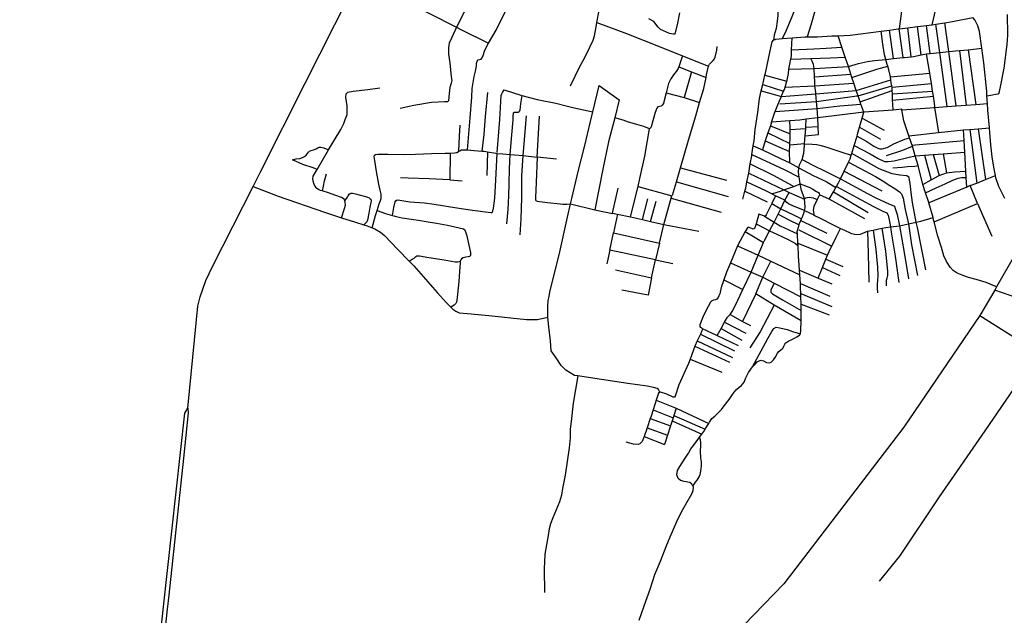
# Model space of a CAD drawing. Header units: millimetres. Extents: x 664923 to 767831, y 3118803 to 3207600.
# Tile 342 of 422: x 720379 to 722861, y 3180598 to 3182101. Entities that reach past the tile are written whole.
import ezdxf

# ---------------------------------------------------------------- set-up
doc = ezdxf.new("R2010")
doc.units = ezdxf.units.MM
doc.layers.add('roads_3', color=3, linetype='Continuous')

msp = doc.modelspace()

# ---------------------------------------------------------------- linework, layer by layer
at = {"layer": 'roads_3'}
for points in [[(720802.77, 3181120.63), (720827.48, 3181377.49), (720833.46, 3181401.22), (720848.02, 3181442.88), (720864.66, 3181478.19), (720967.22, 3181679.6), (720986.89, 3181718.24), (721098.43, 3181940.28), (721210.05, 3182162.94), (721232.99, 3182208.23), (721293.73, 3182328.23), (721320.65, 3182381.42), (721440.1, 3182618.1), (721571.67, 3182877.8), (721644.85, 3183022.79), (721783.15, 3183298.46), (721904.89, 3183536.35), (722069.34, 3183857.2)], [(722301.99, 3182053.18), (722312.01, 3182074.59), (722318.06, 3182088.38), (722327.49, 3182112.91), (722341.66, 3182148.45), (722353.71, 3182179.59), (722373.26, 3182220.98), (722380.98, 3182243.19), (722394.63, 3182282.38), (722395.65, 3182288.17), (722399.18, 3182308.1), (722402.07, 3182324.36), (722406.96, 3182351.17)], [(722651.91, 3182334.22), (722640.95, 3182295.33), (722624.37, 3182236.47), (722613.45, 3182188.95), (722604.39, 3182140.66), (722602.23, 3182129.12), (722595.95, 3182077.71)], [(722380.98, 3182243.19), (722409.71, 3182234.27), (722414.71, 3182231.36), (722415.09, 3182226.18), (722408.28, 3182208.54), (722400.8, 3182182.68), (722396.75, 3182164.56), (722392.42, 3182146.98), (722384.53, 3182128.23), (722372.94, 3182087.25), (722363.87, 3182057.79)], [(721232.99, 3182208.23), (721355.44, 3182145.21), (721390.5, 3182127.27), (721411.57, 3182116.49), (721479.46, 3182081.8), (721491.07, 3182075.85), (721560.71, 3182041.87)], [(722679.25, 3182088.06), (722688.48, 3182127.23), (722697.67, 3182166.3), (722708.91, 3182214.02)], [(722084.61, 3182197.97), (722103.77, 3182196.95), (722120.64, 3182191.54), (722135.87, 3182186.09), (722168.81, 3182173.86), (722206.96, 3182162.56), (722241.26, 3182151.18), (722256.51, 3182144.91), (722273.73, 3182135.66), (722285.14, 3182128.23), (722289.66, 3182121.75), (722290.14, 3182111.37), (722288.21, 3182097.11), (722286.08, 3182078.74), (722280.36, 3182061.4), (722278.7, 3182049.45)], [(721560.71, 3182041.87), (721579.7, 3182074.45), (721591.67, 3182098.66), (721610.57, 3182136.92), (721627.76, 3182173.6)], [(721499.47, 3182119.93), (721479.46, 3182081.8), (721467.45, 3182054.5), (721461.37, 3182041.82), (721459.95, 3182029.48), (721459.72, 3182013.34), (721462.59, 3181992.07), (721466.56, 3181956.59), (721468.12, 3181947.05), (721466.59, 3181940.72), (721463.22, 3181929.72), (721461.61, 3181914.1), (721460.02, 3181896.02), (721456.76, 3181893.78), (721449.63, 3181893.36), (721416.67, 3181891.92), (721372, 3181884.22), (721337.5, 3181877)], [(721766.86, 3181933.99), (721790.81, 3181982.41), (721803.59, 3182005.52), (721816.28, 3182031.74), (721824.75, 3182049.41), (721828.11, 3182060.14), (721832.09, 3182082.37), (721833.25, 3182093.6), (721839.26, 3182124.07)], [(722041.99, 3182118.4), (722037.28, 3182091.78), (722030.38, 3182064.31), (722026.53, 3182063.96), (722017.15, 3182065.96), (721993.87, 3182075.92), (721987.98, 3182082.09), (721977.27, 3182095.84), (721965.05, 3182102.71)], [(722201.98, 3181647.88), (722207.11, 3181668.32), (722208.88, 3181675.37), (722212.18, 3181691.56), (722216.67, 3181713.52), (722220.6, 3181736.84), (722224.08, 3181757.43), (722224.53, 3181760.3), (722228.03, 3181782.54), (722229.96, 3181794.73), (722232.42, 3181824.04), (722239.85, 3181866.85), (722243.86, 3181901.65), (722248.27, 3181920.85), (722252.13, 3181937.58), (722257.43, 3181960.67), (722258.58, 3181965.65), (722270.98, 3182021.96), (722276.03, 3182045.03), (722278.7, 3182049.45), (722284.98, 3182051.49), (722301.99, 3182053.18), (722326.15, 3182054.74), (722358.81, 3182057.82), (722363.87, 3182057.79), (722389.59, 3182057.59), (722426.39, 3182059.94), (722441.71, 3182059.82), (722471.99, 3182061.35), (722550.67, 3182072.14), (722571.52, 3182074.71), (722592.92, 3182077.35), (722595.95, 3182077.71), (722617.78, 3182080.34), (722642.25, 3182083.29), (722664.73, 3182086.01), (722671.09, 3182086.77), (722679.25, 3182088.06), (722688.4, 3182089.49), (722711.31, 3182093.09), (722730.56, 3182096.12), (722781.85, 3182106.18)], [(722861.87, 3181649.4), (722847.24, 3181679.41), (722839.67, 3181701.42), (722838.47, 3181707.44), (722834.2, 3181728.93), (722830.14, 3181754.29), (722827.08, 3181784.87), (722824.55, 3181816.26), (722823.48, 3181827.78), (722819.35, 3181872.23), (722818.34, 3181889.03), (722817.19, 3181908.3), (722816.53, 3181919.21), (722809.36, 3181992.1), (722804.49, 3182028.5), (722798.77, 3182071.2), (722794.37, 3182085.62), (722786.39, 3182100.24), (722781.85, 3182106.18)], [(722817.19, 3181908.3), (722831.03, 3181910.98), (722838.98, 3181912.51), (722845.27, 3181913.72), (722847.98, 3181915.69), (722852.55, 3181935.47), (722860.25, 3181978), (722867.91, 3182038.04), (722869.66, 3182061.32), (722868.92, 3182113.44)], [(721833.25, 3182093.6), (721908.02, 3182065.8), (721997.22, 3182030.3), (722050, 3182009.52), (722115.16, 3181983.86)], [(722605.6, 3182005), (722595.95, 3182077.71)], [(722626.01, 3182007.33), (722617.78, 3182080.34)], [(722651.12, 3182011.73), (722642.25, 3182083.29)], [(722673.86, 3182015.25), (722664.73, 3182086.01)], [(722717.02, 3181881.49), (722698.3, 3182017.53), (722688.4, 3182089.49)], [(722739.58, 3181883.17), (722721.08, 3182020.56), (722711.31, 3182093.09)], [(722358.77, 3181807.49), (722392.6, 3181810.76), (722391.85, 3181831.27), (722391.04, 3181853.38), (722361.71, 3181849.43), (722345.51, 3181847.26), (722320.36, 3181845.43), (722274.14, 3181842.07), (722281.95, 3181865.19), (722283.33, 3181868.86), (722288.23, 3181881.72), (722293.99, 3181896.33), (722298.83, 3181907.08), (722300.32, 3181910.39), (722304.6, 3181920.53), (722306.37, 3181924.72), (722308.08, 3181930.4), (722312.67, 3181945.59), (722313.35, 3181947.83), (722316.59, 3181965.12), (722318.08, 3181975.86), (722319.25, 3181984.32), (722322.38, 3182001.02), (722323.99, 3182009.57), (722324.73, 3182025.04), (722326.15, 3182054.74)], [(722580.67, 3181872.66), (722506.7, 3181867.16), (722499.55, 3181887.62), (722497.57, 3181893.27), (722492.16, 3181908.73), (722487.73, 3181922.09), (722481.61, 3181940.54), (722476.79, 3181955.06), (722474.01, 3181963.43), (722471.16, 3181972.05), (722467.72, 3181982.31), (722459.78, 3182005.96), (722451.27, 3182031.32), (722441.71, 3182059.82)], [(722841.21, 3181426.59), (722814.89, 3181437.19), (722789.67, 3181444.83), (722770.32, 3181450.45), (722754.26, 3181456.14), (722742.31, 3181461.14), (722732.07, 3181468.09), (722724.14, 3181476.26), (722715.51, 3181490.4), (722708.62, 3181505.16), (722702.2, 3181525.54), (722693.48, 3181554.57), (722684.04, 3181591.05), (722682.77, 3181595.94), (722681.24, 3181601.28), (722670.54, 3181638.47), (722669.44, 3181642.3), (722662.41, 3181664.08), (722655.6, 3181685.15), (722644.45, 3181729.61), (722643.52, 3181732.75), (722636.37, 3181756.78), (722629.07, 3181781.34), (722621.99, 3181802.87), (722620.39, 3181807.74), (722608.02, 3181845.33), (722602.78, 3181872.98), (722602.39, 3181875.01), (722580.67, 3181872.66), (722579.61, 3181887.72), (722579.21, 3181897.97), (722579.44, 3181906.48), (722579.06, 3181913.27), (722578.56, 3181921.93), (722577.81, 3181930.23), (722577.26, 3181933.91), (722576.04, 3181941.8), (722575.2, 3181949.31), (722574.4, 3181956.47), (722570.18, 3181973.79), (722566.99, 3181983.58), (722565.77, 3181987.37), (722561.95, 3182000.15), (722558.7, 3182012.12), (722554.6, 3182039.12), (722550.67, 3182072.14)], [(722581.15, 3182002.43), (722571.52, 3182074.71)], [(721507.14, 3181772.19), (721514.18, 3181852.89), (721518.68, 3181905.49), (721519.54, 3181927.18), (721522.67, 3181946.97), (721524.4, 3181957.44), (721528.03, 3181970.86), (721529.93, 3181983.46), (721530.58, 3181990.44), (721532.22, 3181996.27), (721534.69, 3181999.22), (721537.98, 3182000.44), (721541.65, 3182001.48), (721545.8, 3182007.74), (721550.94, 3182023.51), (721560.71, 3182041.87)], [(722024.33, 3181658.1), (722034.21, 3181691.95), (722044.44, 3181727), (722064.81, 3181796.75), (722083.01, 3181858.49), (722092.72, 3181891.79), (722103.06, 3181927.21), (722108.98, 3181954.91), (722110.39, 3181961.51), (722115.16, 3181983.86), (722117.66, 3181988.67), (722122.75, 3181993.94), (722127.27, 3181997.99), (722130.2, 3182001.63), (722132.1, 3182006.43), (722135.96, 3182023.59), (722137.18, 3182032.95)], [(722324.73, 3182025.04), (722380.6, 3182027.37), (722411.64, 3182029.06), (722451.27, 3182031.32)], [(722561.95, 3182000.15), (722581.15, 3182002.43), (722605.6, 3182005), (722609.69, 3182005.43), (722626.01, 3182007.33), (722632.18, 3182008.06), (722651.12, 3182011.73), (722665.04, 3182014.43), (722673.86, 3182015.25), (722698.3, 3182017.53), (722721.08, 3182020.56), (722748.2, 3182022.82), (722769.86, 3182024.63), (722804.49, 3182028.5)], [(722050, 3182009.52), (722040.51, 3181981.87), (722038.95, 3181977.31), (722034.03, 3181970.26), (722026.61, 3181961.6), (722020.2, 3181951.62), (722014.19, 3181940.1), (722008.81, 3181916.4), (722002.83, 3181893.86), (722001.36, 3181889.57), (721998.73, 3181884.69), (721995.67, 3181882.31), (721987.72, 3181880.61), (721984.48, 3181877.45), (721980.6, 3181866.93), (721974.99, 3181845.36), (721970.99, 3181830.59), (721968.92, 3181827.26), (721966.38, 3181825.11)], [(722322.38, 3182001.02), (722373.32, 3182002.86), (722422.27, 3182004.65), (722459.78, 3182005.96)], [(722508.98, 3181597.81), (722419.23, 3181648.05), (722430.06, 3181666.64), (722436.21, 3181677.19), (722437.74, 3181679.83), (722442.92, 3181688.71), (722448.01, 3181699.31), (722457.31, 3181718.63), (722468.35, 3181741.57), (722472.27, 3181749.72), (722474.97, 3181758.65), (722476.23, 3181762.81), (722482.48, 3181783.5), (722489.53, 3181806.86), (722491.14, 3181812.16), (722495.97, 3181829.23), (722502.39, 3181851.95), (722506.7, 3181867.16), (722391.04, 3181853.38), (722389.09, 3181876.58), (722387.61, 3181894.07), (722385.99, 3181913.45), (722385.69, 3181916.95), (722383.43, 3181934.14), (722383.49, 3181945.62), (722382.74, 3181956.3), (722382.36, 3181961.46), (722381.87, 3181973.21), (722381.24, 3181977.89), (722379.94, 3181987.67), (722376.49, 3181995.81), (722373.32, 3182002.86)], [(722684.79, 3181879.09), (722685.98, 3181883.28), (722682.03, 3181907.95), (722680.08, 3181920.26), (722676.94, 3181939.91), (722672.82, 3181965.73), (722665.04, 3182014.43)], [(722748.2, 3182022.82), (722765.13, 3181885.07)], [(722769.86, 3182024.63), (722789.5, 3181886.88)], [(722040.51, 3181981.87), (722072.11, 3181969.43), (722108.98, 3181954.91)], [(722318.08, 3181975.86), (722381.24, 3181977.89), (722467.72, 3181982.31)], [(722467.72, 3181982.31), (722493.66, 3181989.92), (722516.1, 3181995.55), (722533.92, 3181997.81), (722561.95, 3182000.15)], [(722476.79, 3181955.06), (722539.57, 3181975.49), (722566.99, 3181983.58)], [(722072.11, 3181969.43), (722053.9, 3181903.98)], [(722257.43, 3181960.67), (722312.67, 3181945.59)], [(722382.74, 3181956.3), (722474.01, 3181963.43)], [(722574.4, 3181956.47), (722672.82, 3181965.73)], [(721157.4, 3181772.03), (721188.29, 3181823.66), (721195.97, 3181838.85), (721199.37, 3181848.49), (721204.07, 3181861.16), (721204.2, 3181883.3), (721201.04, 3181905.13), (721201.43, 3181913.34), (721206.02, 3181917.8), (721218.89, 3181920.24), (721255.92, 3181924.49), (721286.35, 3181929.17)], [(721710.46, 3181349.98), (721710.2, 3181377.14), (721711.33, 3181391.76), (721713.12, 3181401.92), (721715.44, 3181413.2), (721723.03, 3181444.53), (721738.5, 3181507.39), (721759.86, 3181602.17), (721767.37, 3181636.13), (721770.29, 3181649.35), (721787.1, 3181720.8), (721802.35, 3181779.7), (721817.31, 3181843.75), (721823.26, 3181867.85), (721839.73, 3181934.57), (721854.44, 3181924.04), (721878.53, 3181907.02), (721889.67, 3181898.89), (721879.14, 3181853.5), (721863.36, 3181792.79), (721848.58, 3181723.4), (721828.22, 3181621.31)], [(722252.13, 3181937.58), (722304.6, 3181920.53)], [(722308.08, 3181930.4), (722383.43, 3181934.14), (722481.61, 3181940.54)], [(722487.73, 3181922.09), (722575.2, 3181949.31)], [(722492.16, 3181908.73), (722577.26, 3181933.91)], [(722577.81, 3181930.23), (722676.94, 3181939.91)], [(721544.19, 3181769.19), (721549.74, 3181811.13), (721553, 3181856.32), (721558.59, 3181916.73)], [(721582.09, 3181765.44), (721585.56, 3181806.8), (721588.88, 3181849.12), (721592.81, 3181909.09), (721594.11, 3181913.62), (721595.83, 3181917.08), (721600.23, 3181923.86), (721644.37, 3181909.65)], [(721644.37, 3181909.65), (721641.25, 3181889.49), (721639.63, 3181872.82), (721638.16, 3181868.15), (721635.48, 3181866.55), (721629.25, 3181866.82), (721624.39, 3181866.92), (721622.48, 3181865.15), (721621.65, 3181857.2), (721621.64, 3181848.11), (721618.09, 3181809.95), (721614.29, 3181760.87), (721612.93, 3181724.31), (721611.59, 3181687.25), (721610.93, 3181656.01), (721609.23, 3181622.22), (721606.27, 3181585.69)], [(721644.37, 3181909.65), (721683.44, 3181899.76), (721729.88, 3181890.4), (721756.26, 3181883.16), (721776.75, 3181878.72), (721823.26, 3181867.85)], [(722008.81, 3181916.4), (722053.9, 3181903.98), (722092.72, 3181891.79)], [(722248.27, 3181920.85), (722298.83, 3181907.08)], [(722294.74, 3181888.45), (722387.61, 3181894.07), (722489.44, 3181908.35), (722492.16, 3181908.73), (722489.44, 3181908.35)], [(722298.83, 3181907.08), (722385.99, 3181913.45), (722487.73, 3181922.09)], [(722497.57, 3181893.27), (722578.56, 3181921.93)], [(722579.06, 3181913.27), (722680.08, 3181920.26)], [(722579.21, 3181897.97), (722682.03, 3181907.95)], [(722283.33, 3181868.86), (722389.09, 3181876.58), (722446.03, 3181883.68), (722499.55, 3181887.62)], [(722602.78, 3181872.98), (722684.79, 3181879.09), (722717.02, 3181881.49), (722739.58, 3181883.17), (722765.13, 3181885.07), (722789.5, 3181886.88), (722818.34, 3181889.03)], [(722684.79, 3181879.09), (722695.25, 3181815.86)], [(721655.49, 3181857.88), (721647.1, 3181757.95), (721683.21, 3181753.82), (721680.3, 3181690.19), (721679.39, 3181651.74), (721679.21, 3181646.41), (721680.22, 3181644.1), (721683.41, 3181642.52), (721688.65, 3181641.66), (721709.31, 3181639.46), (721741.69, 3181635.7), (721747.88, 3181635.41), (721757.9, 3181635.6), (721767.37, 3181636.13)], [(721731.9, 3181748.73), (721683.21, 3181753.82), (721689.31, 3181857.03)], [(721966.38, 3181825.11), (721952.51, 3181831.2), (721934.53, 3181836.47), (721913.63, 3181842.26), (721900.32, 3181846.84), (721879.14, 3181853.5)], [(722502.39, 3181851.95), (722558.15, 3181821.61)], [(721485.97, 3181768.68), (721486.96, 3181806.67), (721489.43, 3181834.57)], [(721940.63, 3180585.76), (721952.58, 3180621.57), (721967.72, 3180663.83), (721979.84, 3180700.8), (721993.79, 3180734.14), (722008.23, 3180771.74), (722018.66, 3180795.92), (722035.42, 3180834.54), (722047.01, 3180858.55), (722060.74, 3180882.6), (722072.78, 3180904.1), (722076.3, 3180913.06), (722077.1, 3180921.59), (722075.81, 3180923.89), (722072.88, 3180929.05), (722067.95, 3180932.63), (722053.9, 3180935.65), (722044.13, 3180938.17), (722038.4, 3180943.1), (722035.12, 3180951.93), (722037.23, 3180963.57), (722042.49, 3180973.34), (722048.53, 3180982.35), (722057.59, 3180996.64), (722064.97, 3181007.22), (722070.99, 3181017.78), (722077.25, 3181026.22), (722090.69, 3181044.66), (722092.59, 3181047.12), (722098.33, 3181054.63), (722103.78, 3181061.73), (722107.1, 3181067.25), (722111.32, 3181074.26), (722115.89, 3181081.72), (722117.92, 3181085.02), (722123.77, 3181094.41), (722131.23, 3181100.16), (722138.86, 3181107.86), (722147.64, 3181116.72), (722155.03, 3181126.54), (722166.97, 3181142.42), (722173.78, 3181152.23), (722179.85, 3181160.66), (722185.94, 3181167.74), (722192.05, 3181173.27), (722198.19, 3181177.26), (722201.04, 3181180.79), (722204.83, 3181185.7), (722208.74, 3181195.05), (722216.22, 3181210.09), (722225.67, 3181224.38), (722232.53, 3181231.86), (722237.86, 3181237.58), (722242.86, 3181240.19), (722247.51, 3181241.24), (722253.56, 3181240.19), (722261.61, 3181235.9), (722269.22, 3181234.69), (722273.07, 3181236.71), (722279.18, 3181242.23), (722282.95, 3181248.11), (722288.97, 3181258.86), (722292.19, 3181263.17), (722297.36, 3181267.34), (722301.77, 3181270.71), (722303.49, 3181272.48), (722305.34, 3181277.16), (722307.38, 3181282.03), (722310.44, 3181284.99), (722312.92, 3181287.16), (722317.73, 3181290.16), (722324.85, 3181293.78), (722331.59, 3181297), (722338.13, 3181300.41), (722344.67, 3181304.4), (722347.13, 3181307.93), (722347.94, 3181316.26), (722348.43, 3181340.68), (722348.54, 3181345.86), (722348.52, 3181367.17), (722348.51, 3181377.96), (722348.4, 3181382.91), (722347.96, 3181401.65), (722347.77, 3181409.78), (722347.44, 3181423.78), (722346.73, 3181434.72), (722345.28, 3181457.18), (722344.55, 3181468.45), (722342.2, 3181504.7), (722340.91, 3181530.06), (722340.56, 3181537.08), (722339.35, 3181560.64), (722339.08, 3181565.96), (722340.34, 3181571.58), (722344.01, 3181583.29), (722344.92, 3181586.18), (722348.17, 3181594.2), (722349.71, 3181597.99), (722351.79, 3181603.13), (722356.22, 3181615.02), (722357.34, 3181619.58), (722358.92, 3181626.09), (722358.28, 3181640), (722356.76, 3181647.58), (722355.91, 3181651.75), (722349.93, 3181669.62), (722346.6, 3181686.88), (722345.4, 3181693.13), (722344.03, 3181703.03), (722342.25, 3181715.89), (722342.81, 3181726.92), (722344.61, 3181734.5), (722350.96, 3181748.15), (722355.33, 3181763.52), (722357.1, 3181782.89), (722357.39, 3181787.16), (722357.5, 3181788.7), (722358.77, 3181807.49), (722360.4, 3181826.19), (722360.68, 3181829.37), (722361.71, 3181849.43)], [(722274.14, 3181842.07), (722271.2, 3181833.23), (722265.11, 3181814.87), (722258.42, 3181794.67), (722251.14, 3181772.71)], [(722271.2, 3181833.23), (722320.89, 3181812.42)], [(722320.19, 3181739.12), (722319.64, 3181767.82), (722319.56, 3181772.2), (722319.95, 3181780), (722320.2, 3181785.28), (722320.34, 3181788.23), (722320.94, 3181800.67), (722320.89, 3181812.42), (722320.84, 3181823.98), (722320.83, 3181827.87), (722320.36, 3181845.43)], [(722360.68, 3181829.37), (722391.85, 3181831.27)], [(722495.97, 3181829.23), (722548.95, 3181799.56)], [(722766.44, 3181678.43), (722765.02, 3181702.18), (722764.01, 3181718.87), (722761.17, 3181766.39), (722759.42, 3181795.63), (722757.8, 3181822.64), (722774.29, 3181823.94), (722794.9, 3181825.55), (722823.48, 3181827.78)], [(721873.11, 3181612.44), (721885.88, 3181609.81), (721918.66, 3181603.09), (721937.43, 3181680.23), (721942.23, 3181699.9), (721954.7, 3181756.61), (721966.38, 3181825.11)], [(722265.11, 3181814.87), (722320.34, 3181788.23)], [(722320.84, 3181823.98), (722360.4, 3181826.19)], [(722489.53, 3181806.86), (722514.16, 3181793.15), (722531.99, 3181781.19), (722541.97, 3181776.18), (722546.95, 3181774.63), (722553, 3181774.75), (722565.58, 3181777.99), (722582.45, 3181787.34), (722609.99, 3181799.09), (722621.99, 3181802.87)], [(722620.39, 3181807.74), (722695.25, 3181815.86), (722757.8, 3181822.64)], [(722774.29, 3181823.94), (722791.28, 3181688.52)], [(722794.9, 3181825.55), (722813.39, 3181697.38)], [(721190.22, 3181601.08), (721197.43, 3181624.07), (721199.59, 3181633.01), (721199.47, 3181639.19), (721198.62, 3181643.43), (721197.25, 3181646.12), (721196.19, 3181648.22), (721189.7, 3181651.97), (721176, 3181657.32), (721154.28, 3181664.63), (721143.91, 3181668.11), (721142.09, 3181668.57), (721136.68, 3181669.91), (721131.98, 3181672.13), (721128.04, 3181674.78), (721125.46, 3181677.82), (721121.3, 3181685.01), (721118.36, 3181692.96), (721117.27, 3181699.13), (721118.51, 3181705.53), (721128.5, 3181722.94), (721118.53, 3181726.85), (721092.8, 3181735.52), (721066.18, 3181747.45), (721075.22, 3181749.27), (721085.23, 3181750.83), (721091.92, 3181752.73), (721096.27, 3181755.28), (721100.88, 3181758.78), (721104.23, 3181763.5), (721106.5, 3181766.68), (721108.93, 3181769.19), (721113.3, 3181770.24), (721119.31, 3181772.4), (721126.28, 3181774.72), (721129.94, 3181777.25), (721133.76, 3181778.83), (721138.01, 3181779.32), (721145.75, 3181777.01), (721157.4, 3181772.03)], [(722228.03, 3181782.54), (722251.14, 3181772.71), (722296.87, 3181750.85), (722320.19, 3181739.12), (722342.81, 3181726.92)], [(722258.42, 3181794.67), (722319.64, 3181767.82)], [(722320.2, 3181785.28), (722357.5, 3181788.7)], [(722357.39, 3181787.16), (722376.57, 3181786.66), (722388.41, 3181786.07), (722398.9, 3181783.27), (722416.05, 3181777.85), (722448.69, 3181767.53), (722474.97, 3181758.65)], [(722482.48, 3181783.5), (722523, 3181761.87), (722543.02, 3181750.5), (722558.56, 3181742.86), (722567.91, 3181742.49), (722583.54, 3181744.71), (722618.02, 3181753.02), (722636.37, 3181756.78)], [(722563.76, 3181758.28), (722604.75, 3181771.36), (722629.07, 3181781.34)], [(722628.17, 3181784.07), (722759.42, 3181795.63)], [(721128.5, 3181722.94), (721157.4, 3181772.03)], [(721267.3, 3181575.77), (721275.99, 3181606.91), (721279.88, 3181619.42), (721285.19, 3181636.49), (721288.2, 3181644.75), (721289.48, 3181649.29), (721289.96, 3181653.4), (721289.96, 3181660.37), (721287.43, 3181670.58), (721284.11, 3181686.1), (721278.42, 3181717.99), (721273.91, 3181745.25), (721272.2, 3181755.75), (721273.25, 3181758.64), (721275.55, 3181760.33), (721281.29, 3181761.67), (721291.06, 3181761.31), (721307.01, 3181761.06), (721345.66, 3181760.15), (721376.55, 3181761.71), (721416.38, 3181763.42), (721451.42, 3181763.81), (721463.66, 3181764.33), (721474.77, 3181764.81), (721480.53, 3181765.46), (721484.61, 3181767.87), (721485.97, 3181768.68), (721488.14, 3181769.98), (721492.09, 3181771.97), (721497.44, 3181772.35), (721505.14, 3181772.36), (721507.14, 3181772.19), (721524.41, 3181770.68), (721544.19, 3181769.19), (721549.19, 3181768.82), (721557.84, 3181767.32), (721578.97, 3181763.64), (721582.39, 3181763.39), (721596.6, 3181762.34), (721614.29, 3181760.87), (721626.06, 3181759.89), (721647.1, 3181757.95), (721643.29, 3181706.81), (721644.08, 3181651.17), (721642.34, 3181597.95), (721639.12, 3181557.69)], [(721318.63, 3181606.48), (721322.22, 3181627.01), (721324.87, 3181640.99), (721326.95, 3181643.73), (721330.22, 3181645.92), (721337.04, 3181645.28), (721361.79, 3181641.3), (721399.37, 3181638.34), (721423.92, 3181635.32), (721480.67, 3181625.58), (721520.23, 3181620.15), (721566.23, 3181613.86), (721569.33, 3181614.51), (721571.01, 3181617.82), (721573.02, 3181625.01), (721576.43, 3181650.23), (721578.65, 3181696.29), (721582.39, 3181763.39)], [(721463.66, 3181764.33), (721463.06, 3181696.87), (721411.2, 3181699.02), (721357.55, 3181701.02), (721338.58, 3181701.33)], [(721557.84, 3181767.32), (721556.41, 3181707.48)], [(722224.53, 3181760.3), (722305.89, 3181722.59), (722344.03, 3181703.03)], [(722662.76, 3181469.17), (722642.29, 3181576.54), (722638.98, 3181590.02), (722629.55, 3181639.19), (722626.3, 3181664.84), (722624.08, 3181680.11), (722623.94, 3181687.5), (722621.58, 3181696.21), (722620.9, 3181702.76), (722615.05, 3181706.75), (722597.15, 3181708.31), (722577.84, 3181712.05), (722545.72, 3181724.02), (722476.23, 3181762.81)], [(722636.37, 3181756.78), (722660.06, 3181758.6), (722681.75, 3181760.27), (722706.99, 3181762.22), (722761.17, 3181766.39)], [(722660.06, 3181758.6), (722676.66, 3181696.94)], [(722681.75, 3181760.27), (722697.09, 3181707.18)], [(722706.99, 3181762.22), (722715.36, 3181714.64)], [(722220.6, 3181736.84), (722278.36, 3181708.73), (722316.67, 3181687.6), (722330.61, 3181679.94)], [(722350.96, 3181748.15), (722377.95, 3181733.96), (722409.35, 3181718.5), (722448.01, 3181699.31)], [(722468.35, 3181741.57), (722535.92, 3181704.68), (722557.33, 3181692.24), (722568.46, 3181685.07), (722585.14, 3181675), (722596.85, 3181666.74), (722601.62, 3181661.37), (722605.95, 3181650.78), (722610.91, 3181621.61), (722619.28, 3181585.74), (722627.19, 3181532.22), (722642.41, 3181455.11)], [(722580.03, 3181726.86), (722603.09, 3181728.67), (722616.53, 3181730.02), (722634.92, 3181731.47), (722643.52, 3181732.75)], [(721142.09, 3181668.57), (721144.43, 3181680.58), (721147.19, 3181694.3), (721152.09, 3181711.62)], [(722044.44, 3181727), (722160.59, 3181696.17)], [(722216.67, 3181713.52), (722305.04, 3181671.16), (722318.64, 3181664.46), (722356.76, 3181647.58)], [(722342.81, 3181726.92), (722379.43, 3181707.49), (722411.6, 3181692.06), (722436.21, 3181677.19)], [(722457.31, 3181718.63), (722551.72, 3181669.16)], [(722655.6, 3181685.15), (722676.66, 3181696.94), (722697.09, 3181707.18), (722715.36, 3181714.64), (722735.39, 3181717.22), (722764.01, 3181718.87)], [(722662.41, 3181664.08), (722689.43, 3181676.13), (722712.04, 3181686.95), (722731.39, 3181696.07), (722744.22, 3181700.97), (722753.26, 3181702.51), (722765.02, 3181702.18)], [(722793.15, 3181636.88), (722774.98, 3181681.98), (722791.28, 3181688.52), (722813.39, 3181697.38), (722838.47, 3181707.44)], [(720967.22, 3181679.6), (721030.08, 3181655.28), (721147.06, 3181615), (721190.22, 3181601.08), (721225.02, 3181589.86), (721245.92, 3181583.18), (721254.36, 3181580.48), (721267.3, 3181575.77), (721274.07, 3181573.31), (721288.61, 3181564.45), (721298.36, 3181555.9), (721331.78, 3181521.17), (721360.59, 3181491.63), (721372.51, 3181479.43), (721430.89, 3181412.6), (721454.55, 3181386.43), (721465.73, 3181375.18), (721470.43, 3181370.43), (721477.73, 3181365.02), (721486.59, 3181361.21), (721507.78, 3181359.62), (721561.41, 3181354.29), (721656.66, 3181343.79), (721684.21, 3181344.31), (721710.46, 3181349.98)], [(721463.06, 3181696.87), (721494.46, 3181693.91)], [(721937.43, 3181680.23), (722023.08, 3181656.41)], [(722034.21, 3181691.95), (722164.95, 3181654.69)], [(722212.18, 3181691.56), (722258.7, 3181669.48), (722272.43, 3181662.59), (722277.11, 3181662.29), (722296.62, 3181668.27), (722305.04, 3181671.16), (722330.61, 3181679.94), (722346.6, 3181686.88), (722370.68, 3181676.96), (722378.54, 3181673.05), (722387.58, 3181667.62), (722392.7, 3181664.42), (722393.91, 3181661.94), (722395.2, 3181659.06)], [(722437.74, 3181679.83), (722530.93, 3181629.14), (722555, 3181617.83), (722564.42, 3181613.18), (722568.03, 3181607.44), (722571.63, 3181591.65), (722573.63, 3181578.35), (722575.64, 3181564.85), (722585.75, 3181504.32), (722595.19, 3181437.59)], [(722448.01, 3181699.31), (722515.72, 3181662.48), (722538.77, 3181650.34), (722570.11, 3181635.91), (722583.7, 3181629.87), (722585.72, 3181624.72), (722590.97, 3181608.95), (722596.73, 3181580.89), (722608.19, 3181513.56), (722619.37, 3181446.5)], [(722774.98, 3181681.98), (722766.44, 3181678.43), (722670.54, 3181638.47)], [(721198.62, 3181643.43), (721204.89, 3181652.86), (721207.01, 3181656.6), (721209.27, 3181660.61), (721211.58, 3181662.16), (721214.03, 3181663.03), (721217.61, 3181662.95), (721224.78, 3181661.59), (721250.06, 3181654.82), (721255.46, 3181653.02), (721259.49, 3181650.9), (721261.44, 3181649.44), (721263.54, 3181647.56), (721264.41, 3181644.84), (721264.1, 3181639.78), (721261.44, 3181627.7), (721258.71, 3181612.19), (721255.46, 3181595.03), (721253.49, 3181590.48), (721250.12, 3181587.13), (721245.92, 3181583.18)], [(721873.02, 3181612.05), (721873.11, 3181612.44), (721887.61, 3181675.82)], [(722272.43, 3181662.59), (722284.4, 3181656.1), (722274.73, 3181636.63), (722260.62, 3181608.25), (722259.12, 3181605.52), (722256.02, 3181605.07), (722241.74, 3181610.02), (722235.29, 3181585.94), (722233.93, 3181580.87), (722230.96, 3181573.46), (722227.48, 3181572.43), (722224.74, 3181573.93), (722215.34, 3181577.42), (722213.43, 3181575.64), (722207.2, 3181565.86), (722188.45, 3181529.92), (722170.22, 3181487.3), (722160.16, 3181463.82), (722153.6, 3181444.14), (722147.29, 3181425.27), (722145.5, 3181417.31), (722143.32, 3181409.14), (722140.91, 3181403.69), (722139.62, 3181399.6), (722135.8, 3181395.46), (722132.54, 3181393.67), (722127.69, 3181393.19), (722123.44, 3181391.56), (722120.21, 3181387.82), (722114.2, 3181376.88), (722102.78, 3181354.03), (722093.31, 3181330.84), (722093.37, 3181327.55), (722094.39, 3181324.87), (722096.94, 3181323.95), (722099.5, 3181321.87), (722100.14, 3181318.98), (722097.91, 3181313.71), (722094.83, 3181307.24), (722086.93, 3181290.67), (722080.53, 3181277.21), (722068.69, 3181243.73), (722065.03, 3181233.41), (722040.6, 3181179.18), (722031.04, 3181150.57), (722029.71, 3181148.6), (722025.84, 3181148.53), (722010.14, 3181155.58), (721994.5, 3181160.7), (721992.16, 3181160.66), (721989.3, 3181158.09), (721983.22, 3181140.56), (721975.53, 3181116.31), (721970.38, 3181100.09), (721968.36, 3181094.18), (721960.5, 3181071.17), (721952.89, 3181048.89), (721947.68, 3181036.62), (721944.83, 3181032.88), (721941.77, 3181030.69), (721937.52, 3181028.87), (721925.65, 3181029.81), (721907.28, 3181034.97)], [(721969.28, 3181591.56), (722002.78, 3181583.99), (722021.42, 3181650.51), (722023.08, 3181656.41)], [(722207.11, 3181668.32), (722263.32, 3181641.14)], [(722222.32, 3181463.85), (722240.41, 3181506.37), (722253.91, 3181538.11), (722256.07, 3181543.2), (722269.34, 3181568.24), (722280.62, 3181589.53), (722284.47, 3181596.8), (722290.65, 3181609.72), (722297.42, 3181623.85), (722307.72, 3181645.38), (722284.4, 3181656.1)], [(722357.34, 3181619.58), (722329.46, 3181630.48), (722316.98, 3181635.99), (722312.23, 3181639.72), (722307.72, 3181645.38), (722318.64, 3181664.46)], [(722356.76, 3181647.58), (722360.69, 3181650.86), (722364.16, 3181652.47), (722368.81, 3181652.94), (722378.76, 3181651.39), (722389.41, 3181646.76)], [(722419.23, 3181648.05), (722395.2, 3181659.06), (722389.41, 3181646.76), (722381, 3181629.19), (722379.22, 3181620.46), (722379.53, 3181614.66), (722380.38, 3181610.42), (722381.01, 3181607.93), (722383.78, 3181606.04), (722393.19, 3181601.97), (722432.64, 3181581.64), (722447.74, 3181574.25), (722456.19, 3181570.11), (722475.61, 3181561.2), (722487.71, 3181558.52), (722498.19, 3181559.3), (722516.12, 3181566.81), (722530.27, 3181569.21), (722551.75, 3181574.45), (722573.63, 3181578.35), (722596.73, 3181580.89), (722619.28, 3181585.74), (722631.38, 3181588.35), (722638.98, 3181590.02), (722650.54, 3181592.59), (722681.24, 3181601.28)], [(722430.06, 3181666.64), (722517.75, 3181614.11)], [(721767.37, 3181636.13), (721828.22, 3181621.31)], [(721918.66, 3181603.09), (721948.82, 3181596.33), (721962.2, 3181648.83)], [(721948.82, 3181596.33), (721969.28, 3181591.56), (721983.28, 3181642.88)], [(722021.42, 3181650.51), (722147.29, 3181614.97)], [(722274.73, 3181636.63), (722297.42, 3181623.85)], [(722684.04, 3181591.05), (722793.15, 3181636.88), (722829.13, 3181554.8)], [(721279.88, 3181619.42), (721300.8, 3181611.88), (721318.63, 3181606.48), (721328.03, 3181604.19), (721342.66, 3181600.92), (721371.2, 3181596.55), (721384.02, 3181594.59), (721403.45, 3181591.68), (721429.52, 3181586.99), (721457.1, 3181582.04), (721475.87, 3181577.88), (721497.55, 3181572.96), (721500.89, 3181570.56), (721502.91, 3181565.82), (721505.71, 3181555.75), (721509.04, 3181539.69), (721514.91, 3181512.86), (721515.43, 3181507.67), (721514.78, 3181505.34), (721512.89, 3181503.38), (721509.48, 3181502.36), (721503.31, 3181501.84), (721496.74, 3181500.07), (721492.68, 3181497.12), (721490.66, 3181494.48), (721488.94, 3181491.16), (721488.75, 3181486.92), (721487.96, 3181477.19), (721485.64, 3181440.51), (721480.92, 3181392.29), (721480.18, 3181387.62), (721478.46, 3181384.71), (721474, 3181380.25), (721465.73, 3181375.18)], [(721828.22, 3181621.31), (721873.02, 3181612.05)], [(721885.88, 3181609.81), (721875.88, 3181562.5), (721991.87, 3181537.18), (722002.78, 3181583.99), (722090.79, 3181567.46)], [(722256.02, 3181605.07), (722280.62, 3181589.53), (722295.77, 3181580.61), (722339.35, 3181560.64)], [(722290.65, 3181609.72), (722318.02, 3181595.8), (722344.01, 3181583.29)], [(722297.42, 3181623.85), (722329.32, 3181608.59), (722349.71, 3181597.99)], [(722357.34, 3181619.58), (722381.01, 3181607.93)], [(722235.29, 3181585.94), (722269.34, 3181568.24), (722287.66, 3181559.12), (722317.33, 3181545.46), (722334.28, 3181535.94), (722340.91, 3181530.06)], [(722348.17, 3181594.2), (722413.22, 3181561.68)], [(721880.57, 3181469.54), (721971.13, 3181449.12), (721981.38, 3181494.84), (721866.54, 3181519.06), (721875.88, 3181562.5)], [(722207.2, 3181565.86), (722253.91, 3181538.11)], [(722342.49, 3181570.38), (722426.05, 3181528.97)], [(722391.34, 3181448.87), (722402.36, 3181475.63), (722410.82, 3181496.14), (722415.05, 3181506.4), (722424.78, 3181526.32), (722426.05, 3181528.97), (722437.12, 3181552.08), (722447.74, 3181574.25)], [(722516.12, 3181566.81), (722517.39, 3181510.75), (722519.56, 3181438.46)], [(722530.27, 3181569.21), (722537.41, 3181521.19), (722541.57, 3181476.4), (722542.17, 3181455.52), (722541.42, 3181443.71), (722540.26, 3181432.87), (722540.62, 3181424.17), (722541.06, 3181411.6)], [(722551.75, 3181574.45), (722561.21, 3181516.61), (722566.09, 3181465.26), (722566.47, 3181455.6), (722565.05, 3181448.42), (722562.83, 3181442.58), (722563.09, 3181428.84)], [(721991.87, 3181537.18), (721981.38, 3181494.84), (722025.6, 3181485.85)], [(722908.87, 3181543.77), (722841.21, 3181426.59), (722836.62, 3181418.62), (722799.28, 3181353.94), (722607.54, 3181072.81), (722304.77, 3180676.92), (722103.25, 3180468.63)], [(722188.45, 3181529.92), (722240.41, 3181506.37)], [(722340.56, 3181537.08), (722415.05, 3181506.4)], [(721360.59, 3181491.63), (721368.24, 3181496.21), (721372.85, 3181499.01), (721377.05, 3181503.34), (721379.55, 3181504.93), (721386.35, 3181505.06), (721409.95, 3181500.87), (721448.35, 3181495.02), (721476.83, 3181489.97), (721482.08, 3181489.87), (721488.94, 3181491.16)], [(721866.54, 3181519.06), (721859.01, 3181484.7)], [(722240.41, 3181506.37), (722272.04, 3181491.53), (722345.28, 3181457.18)], [(722170.22, 3181487.3), (722222.32, 3181463.85)], [(722251.99, 3181451.01), (722272.04, 3181491.53)], [(722410.82, 3181496.14), (722453.89, 3181477.56)], [(722137.11, 3181303.86), (722147.03, 3181321.79), (722155.77, 3181337.6), (722162.64, 3181350.03), (722169.66, 3181356.73), (722174.45, 3181364.75), (722182.71, 3181378.85), (722201.7, 3181419.58), (722222.32, 3181463.85)], [(722222.32, 3181463.85), (722251.99, 3181451.01)], [(722344.55, 3181468.45), (722391.34, 3181448.87), (722426.15, 3181434.29)], [(722402.36, 3181475.63), (722446.55, 3181455.37)], [(721971.13, 3181449.12), (721962.61, 3181405.75), (721896.68, 3181417.88)], [(722153.6, 3181444.14), (722201.7, 3181419.58)], [(722348.43, 3181340.68), (722281.1, 3181380.19), (722234.65, 3181408.84), (722251.99, 3181451.01)], [(722251.99, 3181451.01), (722280.6, 3181436.29), (722347.96, 3181401.65)], [(722280.6, 3181436.29), (722272.48, 3181417.98), (722272.58, 3181413.06), (722276.51, 3181408.76), (722302.08, 3181394.2), (722348.52, 3181367.17)], [(722346.73, 3181434.72), (722420.72, 3181402.85)], [(722234.65, 3181408.84), (722201.13, 3181339.48)], [(722347.77, 3181409.78), (722426.47, 3181376.66)], [(723350, 3181406.06), (723323.56, 3181405.02), (723291.93, 3181403.79), (723229.06, 3181401.33), (723179.45, 3181399.39), (723149.75, 3181398.23), (723058.94, 3181394.5), (723053.36, 3181390.75), (723052.45, 3181385.76), (723052.34, 3181374.18), (723051.6, 3181360.25), (723050.37, 3181355.26), (723042.02, 3181356.76), (722992.24, 3181366.07), (722895.41, 3181398.32), (722836.62, 3181418.62)], [(722281.1, 3181380.19), (722245.54, 3181313.32), (722219.38, 3181272.35)], [(722348.4, 3181382.91), (722419.3, 3181355.64)], [(722169.66, 3181356.73), (722201.13, 3181339.48), (722220.78, 3181328.71)], [(721992.16, 3181160.66), (721990.26, 3181165.78), (721988.95, 3181167.98), (721985.6, 3181170.34), (721976.61, 3181172.68), (721960.32, 3181175.65), (721912.06, 3181183.05), (721817.95, 3181197.31), (721785.73, 3181201.88), (721777.15, 3181203.09), (721755.46, 3181216.08), (721743.41, 3181228.16), (721730.68, 3181247.07), (721718.79, 3181265.43), (721716.67, 3181290.01), (721712.68, 3181325.75), (721710.46, 3181349.98)], [(722155.77, 3181337.6), (722209.61, 3181309.35)], [(722799.28, 3181353.94), (722946.75, 3181261.01), (723049.22, 3181196.44)], [(722094.83, 3181307.24), (722180.76, 3181265.05)], [(722099.5, 3181321.87), (722137.11, 3181303.86), (722189.85, 3181278.61)], [(722147.03, 3181321.79), (722199.22, 3181291.92)], [(722225.67, 3181224.38), (722264.83, 3181296.46), (722274.67, 3181313.87), (722279.75, 3181321.35), (722285.74, 3181324.75), (722294.56, 3181323.56), (722313.33, 3181319.27), (722327.19, 3181313.51), (722347.13, 3181307.93)], [(722086.93, 3181290.67), (722175.31, 3181248.25)], [(722080.53, 3181277.21), (722167.83, 3181236.89)], [(722946.75, 3181261.01), (722811.41, 3181063.39), (722697.08, 3180896.59), (722596.42, 3180746.95), (722545.68, 3180684.04)], [(722068.69, 3181243.73), (722148.78, 3181211.65)], [(721785.73, 3181201.88), (721773.88, 3181133.12), (721768.54, 3181086.99), (721766.59, 3181067.22), (721766.22, 3181045.56), (721763.98, 3181020.37), (721753.63, 3180951.33), (721747.28, 3180917.55), (721744.49, 3180900.87), (721739.75, 3180884.15), (721722.7, 3180843.92), (721716.94, 3180828.77), (721713.32, 3180816.4), (721710.91, 3180799.12), (721702.45, 3180751.92), (721700.68, 3180714.95), (721701.27, 3180655.61)], [(721983.22, 3181140.56), (722033.66, 3181120.28)], [(720378.56, 3177366.83), (720391.17, 3177401.89), (720405.48, 3177454.37), (720420.2, 3177615.38), (720451.75, 3177898.55), (720479.24, 3178165.03), (720503.43, 3178402.9), (720522.5, 3178593.62), (720547.99, 3178836.13), (720590.43, 3179221.17), (720630.61, 3179581.68), (720659.18, 3179833.74), (720696.92, 3180199.42), (720740.43, 3180611.96), (720795.18, 3181108.27), (720802.77, 3181120.63)], [(720802.77, 3181120.63), (720803.27, 3181108.43), (720791.23, 3180994), (720754.44, 3180648.7), (720750.67, 3180613.34), (720706.01, 3180199.2), (720667.67, 3179833.09), (720647.98, 3179645.64), (720609.49, 3179311.54), (720556.75, 3178835.48), (720512.72, 3178403.35), (720483.63, 3178120.25), (720460.23, 3177898.43), (720430.07, 3177614.22), (720415.95, 3177449.95), (720405.4, 3177360.61), (720402.3, 3177347.76)], [(721975.53, 3181116.31), (722025.93, 3181096.13)], [(722033.66, 3181120.28), (722027.91, 3181102.32), (722025.93, 3181096.13), (722023.58, 3181088.8), (722019.39, 3181075.71), (722012.04, 3181052.7), (722004.34, 3181028.64)], [(722033.66, 3181120.28), (722115.89, 3181081.72)], [(721968.36, 3181094.18), (722019.39, 3181075.71)], [(722023.58, 3181088.8), (722098.33, 3181054.63)], [(722027.91, 3181102.32), (722107.1, 3181067.25)], [(721960.5, 3181071.17), (722012.04, 3181052.7)], [(721952.89, 3181048.89), (722004.34, 3181028.64)], [(722075.81, 3180923.89), (722082.26, 3180933.39), (722086.83, 3180938.81), (722091.49, 3180946.83), (722094.12, 3180953.44), (722095.75, 3180961.27), (722097.13, 3180975.25), (722097.09, 3180984.69), (722096.2, 3180995.47), (722094.91, 3181012.54), (722095.9, 3181025.41), (722096.03, 3181032.93), (722094.78, 3181040.98), (722092.59, 3181047.12)]]:
    msp.add_lwpolyline(points, dxfattribs=at)

doc.saveas('drawing.dxf')
